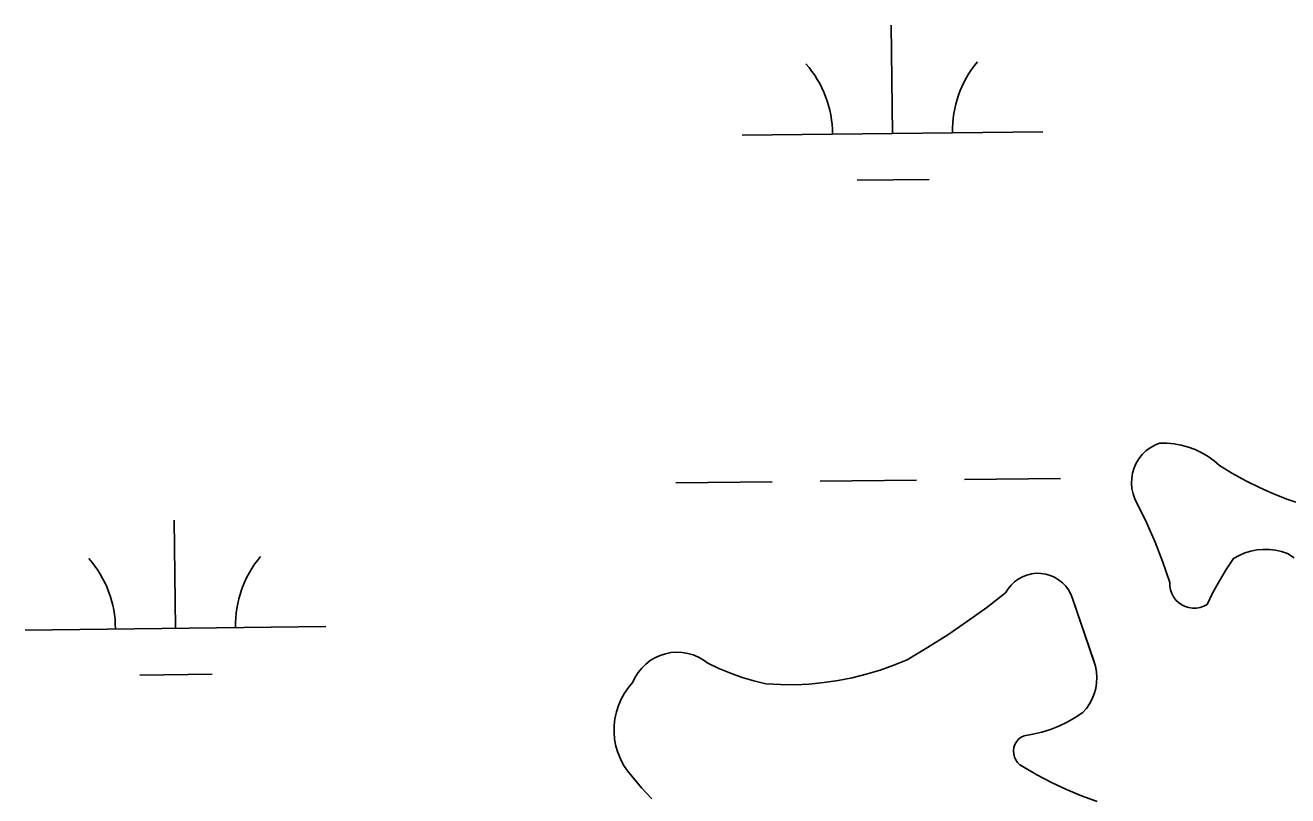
# Model space of a CAD drawing. Extents: x 3684037 to 3722149, y 433263 to 459021.
# Drawn here: x 3710210.5 to 3710630.6, y 455793 to 456049.4 of the extents above; entities that cross this region are included whole.
import ezdxf

# ---------------------------------------------------------------- set-up
doc = ezdxf.new("R2010")
doc.units = 0
doc.layers.add('V-TOPO-SHOR', color=7, linetype='Continuous')
doc.layers.add('V-WETL-SWMP', color=7, linetype='Continuous')

msp = doc.modelspace()

# ---------------------------------------------------------------- linework, layer by layer
at = {"layer": 'V-TOPO-SHOR'}
for points in [[(3710632.7, 455872.13), (3710630.51, 455873.57), (3710628.54, 455874.24), (3710626.52, 455874.7), (3710624.46, 455874.95), (3710622.38, 455874.98), (3710620.31, 455874.8), (3710618.28, 455874.41), (3710616.29, 455873.8), (3710614.38, 455873), (3710612.56, 455872), (3710610.11, 455868.32), (3710607.82, 455864.54), (3710605.71, 455860.66), (3710603.77, 455856.68), (3710602.65, 455856.08), (3710601.45, 455855.67), (3710600.19, 455855.45), (3710598.92, 455855.42), (3710597.66, 455855.6), (3710596.44, 455855.97), (3710595.3, 455856.53), (3710594.25, 455857.26), (3710593.34, 455858.14), (3710592.57, 455859.15), (3710591.97, 455860.28), (3710591.56, 455861.48), (3710591.33, 455862.73), (3710591.31, 455864.01), (3710589, 455870.74), (3710586.43, 455877.37), (3710583.6, 455883.9), (3710580.51, 455890.31), (3710579.72, 455891.86), (3710579.13, 455893.51), (3710578.76, 455895.21), (3710578.6, 455896.94), (3710578.67, 455898.68), (3710578.96, 455900.4), (3710579.46, 455902.07), (3710580.16, 455903.66), (3710581.07, 455905.15), (3710582.16, 455906.52), (3710583.4, 455907.73), (3710584.8, 455908.78), (3710586.31, 455909.64), (3710587.92, 455910.3), (3710590.35, 455910.31), (3710592.78, 455910.09), (3710595.17, 455909.66), (3710597.52, 455909.03), (3710599.8, 455908.18), (3710602, 455907.13), (3710604.09, 455905.9), (3710606.07, 455904.48), (3710607.91, 455902.89), (3710612.24, 455900.24), (3710616.67, 455897.79), (3710621.21, 455895.54), (3710625.85, 455893.49), (3710630.57, 455891.64), (3710635.37, 455890.01)], [(3710456.98, 455830.24), (3710461.78, 455829.99), (3710466.6, 455829.97), (3710471.4, 455830.19), (3710476.19, 455830.65), (3710480.95, 455831.35), (3710485.68, 455832.28), (3710490.35, 455833.44), (3710494.95, 455834.83), (3710499.48, 455836.44), (3710503.93, 455838.28), (3710510.74, 455842.34), (3710517.43, 455846.6), (3710523.99, 455851.05), (3710530.42, 455855.69), (3710536.71, 455860.51), (3710537.53, 455861.86), (3710538.52, 455863.1), (3710539.66, 455864.19), (3710540.94, 455865.13), (3710542.32, 455865.89), (3710543.79, 455866.46), (3710545.32, 455866.84), (3710546.89, 455867.02), (3710548.47, 455866.99), (3710550.04, 455866.76), (3710551.56, 455866.32), (3710553, 455865.69), (3710554.36, 455864.88), (3710555.6, 455863.9), (3710556.7, 455862.77), (3710557.64, 455861.5), (3710558.41, 455860.12), (3710559, 455858.65), (3710566.08, 455837.85), (3710566.61, 455836.08), (3710566.94, 455834.25), (3710567.07, 455832.41), (3710566.98, 455830.56), (3710566.7, 455828.73), (3710566.21, 455826.95), (3710565.52, 455825.23), (3710564.64, 455823.6), (3710563.58, 455822.08), (3710562.37, 455820.68), (3710559.84, 455819.02), (3710557.2, 455817.53), (3710554.46, 455816.22), (3710551.65, 455815.11), (3710548.76, 455814.19), (3710545.82, 455813.47), (3710542.83, 455812.95), (3710541.89, 455812.46), (3710541.05, 455811.79), (3710540.35, 455810.98), (3710539.83, 455810.06), (3710539.48, 455809.05), (3710539.33, 455807.99), (3710539.39, 455806.93), (3710539.64, 455805.89), (3710540.09, 455804.92), (3710540.71, 455804.06), (3710541.49, 455803.33), (3710542.39, 455802.75), (3710547.12, 455799.99), (3710551.96, 455797.44), (3710556.92, 455795.11), (3710561.98, 455793.01), (3710567.12, 455791.15)], [(3710419.05, 455791.95), (3710415.59, 455795.66), (3710412.31, 455799.54), (3710410.87, 455801.31), (3710409.61, 455803.23), (3710408.55, 455805.25), (3710407.7, 455807.37), (3710407.05, 455809.56), (3710406.63, 455811.81), (3710406.43, 455814.09), (3710406.46, 455816.37), (3710406.71, 455818.64), (3710407.19, 455820.88), (3710407.88, 455823.06), (3710408.79, 455825.15), (3710409.9, 455827.15), (3710411.2, 455829.03), (3710412.68, 455830.77), (3710413.48, 455832.46), (3710414.47, 455834.05), (3710415.64, 455835.51), (3710416.97, 455836.82), (3710418.45, 455837.97), (3710420.05, 455838.94), (3710421.75, 455839.71), (3710423.53, 455840.28), (3710425.37, 455840.64), (3710427.23, 455840.78), (3710429.1, 455840.7), (3710430.95, 455840.4), (3710432.75, 455839.89), (3710434.47, 455839.18), (3710436.11, 455838.26), (3710437.62, 455837.16)], [(3710437.62, 455837.16), (3710441.33, 455835.36), (3710445.13, 455833.76), (3710449.01, 455832.37), (3710452.97, 455831.2), (3710456.98, 455830.24)]]:
    msp.add_lwpolyline(points, dxfattribs=at)
at = {"layer": 'V-WETL-SWMP'}
for p, q in [((3710499.09, 456013.39), (3710498.67, 456049.38)), ((3710449.09, 456012.81), (3710549.08, 456013.97)), ((3710487.27, 455997.82), (3710511.26, 455998.1)), ((3710587.92, 455910.3), (3710586.31, 455909.64)), ((3710590.35, 455910.31), (3710587.92, 455910.3)), ((3710592.78, 455910.09), (3710590.35, 455910.31)), ((3710595.17, 455909.66), (3710592.78, 455910.09)), ((3710582.15, 455906.52), (3710581.07, 455905.15)), ((3710583.4, 455907.73), (3710582.15, 455906.52)), ((3710584.8, 455908.78), (3710583.4, 455907.73)), ((3710586.31, 455909.64), (3710584.8, 455908.78)), ((3710597.52, 455909.02), (3710595.17, 455909.66)), ((3710599.8, 455908.18), (3710597.52, 455909.02)), ((3710602, 455907.13), (3710599.8, 455908.18)), ((3710604.09, 455905.9), (3710602, 455907.13)), ((3710606.07, 455904.48), (3710604.09, 455905.9)), ((3710579.46, 455902.07), (3710578.96, 455900.4)), ((3710580.17, 455903.66), (3710579.46, 455902.07)), ((3710581.07, 455905.15), (3710580.17, 455903.66)), ((3710607.91, 455902.89), (3710606.07, 455904.48)), ((3710612.24, 455900.24), (3710607.91, 455902.89)), ((3710427.03, 455897.11), (3710459.02, 455897.48)), ((3710475.02, 455897.67), (3710507.02, 455898.04)), ((3710523.02, 455898.23), (3710555.02, 455898.6)), ((3710578.67, 455898.68), (3710578.61, 455896.94)), ((3710578.96, 455900.4), (3710578.67, 455898.68)), ((3710616.67, 455897.79), (3710612.24, 455900.24)), ((3710621.21, 455895.54), (3710616.67, 455897.79)), ((3710578.61, 455896.94), (3710578.76, 455895.21)), ((3710578.76, 455895.21), (3710579.13, 455893.51)), ((3710579.13, 455893.51), (3710579.72, 455891.86)), ((3710625.85, 455893.49), (3710621.21, 455895.54)), ((3710630.57, 455891.64), (3710625.85, 455893.49)), ((3710579.72, 455891.86), (3710583.6, 455883.9)), ((3710635.37, 455890.01), (3710630.57, 455891.64)), ((3710260.51, 455848.74), (3710260.09, 455884.74)), ((3710583.6, 455883.9), (3710586.43, 455877.37)), ((3710586.43, 455877.37), (3710589, 455870.74)), ((3710610.11, 455868.32), (3710612.56, 455872)), ((3710612.56, 455872), (3710614.38, 455873)), ((3710614.38, 455873), (3710616.29, 455873.8)), ((3710616.29, 455873.8), (3710618.28, 455874.41)), ((3710618.28, 455874.41), (3710620.32, 455874.8)), ((3710620.32, 455874.8), (3710622.38, 455874.98)), ((3710622.38, 455874.98), (3710624.46, 455874.95)), ((3710624.46, 455874.95), (3710626.52, 455874.7)), ((3710626.52, 455874.7), (3710628.54, 455874.24)), ((3710628.54, 455874.24), (3710630.51, 455873.57)), ((3710630.51, 455873.57), (3710632.7, 455872.13)), ((3710589, 455870.74), (3710591.31, 455864.01)), ((3710607.82, 455864.54), (3710610.11, 455868.32)), ((3710539.66, 455864.19), (3710538.52, 455863.1)), ((3710540.93, 455865.13), (3710539.66, 455864.19)), ((3710542.32, 455865.89), (3710540.93, 455865.13)), ((3710543.79, 455866.46), (3710542.32, 455865.89)), ((3710545.32, 455866.84), (3710543.79, 455866.46)), ((3710546.89, 455867.02), (3710545.32, 455866.84)), ((3710548.47, 455866.99), (3710546.89, 455867.02)), ((3710550.04, 455866.76), (3710548.47, 455866.99)), ((3710551.56, 455866.32), (3710550.04, 455866.76)), ((3710553.01, 455865.69), (3710551.56, 455866.32)), ((3710554.36, 455864.88), (3710553.01, 455865.69)), ((3710555.6, 455863.9), (3710554.36, 455864.88)), ((3710556.7, 455862.77), (3710555.6, 455863.9)), ((3710591.31, 455864.01), (3710591.33, 455862.73)), ((3710605.71, 455860.66), (3710607.82, 455864.54)), ((3710536.71, 455860.51), (3710530.42, 455855.69)), ((3710537.53, 455861.86), (3710536.71, 455860.51)), ((3710538.52, 455863.1), (3710537.53, 455861.86)), ((3710557.64, 455861.5), (3710556.7, 455862.77)), ((3710558.41, 455860.12), (3710557.64, 455861.5)), ((3710559, 455858.65), (3710558.41, 455860.12)), ((3710591.33, 455862.73), (3710591.55, 455861.48)), ((3710591.55, 455861.48), (3710591.97, 455860.28)), ((3710591.97, 455860.28), (3710592.57, 455859.15)), ((3710603.77, 455856.68), (3710605.71, 455860.66)), ((3710530.42, 455855.69), (3710523.99, 455851.05)), ((3710566.61, 455836.08), (3710559, 455858.65)), ((3710592.57, 455859.15), (3710593.34, 455858.14)), ((3710593.34, 455858.14), (3710594.25, 455857.26)), ((3710594.25, 455857.26), (3710595.3, 455856.53)), ((3710595.3, 455856.53), (3710596.44, 455855.97)), ((3710596.44, 455855.97), (3710597.66, 455855.6)), ((3710597.66, 455855.6), (3710598.92, 455855.42)), ((3710598.92, 455855.42), (3710600.19, 455855.45)), ((3710600.19, 455855.45), (3710601.44, 455855.67)), ((3710601.44, 455855.67), (3710602.65, 455856.08)), ((3710602.65, 455856.08), (3710603.77, 455856.68)), ((3710523.99, 455851.05), (3710517.43, 455846.6)), ((3710210.52, 455848.16), (3710310.51, 455849.32)), ((3710517.43, 455846.6), (3710510.74, 455842.34)), ((3710420.05, 455838.94), (3710418.45, 455837.97)), ((3710421.75, 455839.71), (3710420.05, 455838.94)), ((3710423.53, 455840.28), (3710421.75, 455839.71)), ((3710425.37, 455840.64), (3710423.53, 455840.28)), ((3710427.23, 455840.78), (3710425.37, 455840.64)), ((3710429.1, 455840.7), (3710427.23, 455840.78)), ((3710430.95, 455840.4), (3710429.1, 455840.7)), ((3710432.75, 455839.89), (3710430.95, 455840.4)), ((3710434.47, 455839.18), (3710432.75, 455839.89)), ((3710436.11, 455838.26), (3710434.47, 455839.18)), ((3710510.74, 455842.34), (3710503.93, 455838.28)), ((3710415.64, 455835.51), (3710414.47, 455834.05)), ((3710416.97, 455836.82), (3710415.64, 455835.51)), ((3710418.45, 455837.97), (3710416.97, 455836.82)), ((3710437.62, 455837.17), (3710436.11, 455838.26)), ((3710441.33, 455835.36), (3710437.62, 455837.17)), ((3710445.13, 455833.76), (3710441.33, 455835.36)), ((3710494.95, 455834.83), (3710490.34, 455833.44)), ((3710499.48, 455836.44), (3710494.95, 455834.83)), ((3710503.93, 455838.28), (3710499.48, 455836.44)), ((3710566.94, 455834.26), (3710566.61, 455836.08)), ((3710567.07, 455832.41), (3710566.94, 455834.26)), ((3710248.69, 455833.17), (3710272.69, 455833.45)), ((3710412.68, 455830.77), (3710411.2, 455829.03)), ((3710413.48, 455832.46), (3710412.68, 455830.77)), ((3710414.47, 455834.05), (3710413.48, 455832.46)), ((3710449.01, 455832.37), (3710445.13, 455833.76)), ((3710452.97, 455831.2), (3710449.01, 455832.37)), ((3710456.98, 455830.24), (3710452.97, 455831.2)), ((3710461.78, 455829.99), (3710456.98, 455830.24)), ((3710471.4, 455830.19), (3710466.6, 455829.97)), ((3710476.19, 455830.65), (3710471.4, 455830.19)), ((3710480.95, 455831.35), (3710476.19, 455830.65)), ((3710485.68, 455832.28), (3710480.95, 455831.35)), ((3710490.34, 455833.44), (3710485.68, 455832.28)), ((3710566.7, 455828.73), (3710566.99, 455830.56)), ((3710566.99, 455830.56), (3710567.07, 455832.41)), ((3710409.9, 455827.15), (3710408.79, 455825.15)), ((3710411.2, 455829.03), (3710409.9, 455827.15)), ((3710466.6, 455829.97), (3710461.78, 455829.99)), ((3710565.52, 455825.23), (3710566.2, 455826.95)), ((3710566.2, 455826.95), (3710566.7, 455828.73)), ((3710407.88, 455823.06), (3710407.19, 455820.88)), ((3710408.79, 455825.15), (3710407.88, 455823.06)), ((3710562.37, 455820.68), (3710563.59, 455822.08)), ((3710563.59, 455822.08), (3710564.64, 455823.6)), ((3710564.64, 455823.6), (3710565.52, 455825.23)), ((3710406.71, 455818.64), (3710406.46, 455816.37)), ((3710407.19, 455820.88), (3710406.71, 455818.64)), ((3710554.46, 455816.22), (3710557.2, 455817.53)), ((3710557.2, 455817.53), (3710559.84, 455819.02)), ((3710559.84, 455819.02), (3710562.37, 455820.68)), ((3710406.46, 455816.37), (3710406.43, 455814.09)), ((3710406.43, 455814.09), (3710406.63, 455811.81)), ((3710542.83, 455812.95), (3710545.82, 455813.47)), ((3710545.82, 455813.47), (3710548.76, 455814.19)), ((3710548.76, 455814.19), (3710551.65, 455815.11)), ((3710551.65, 455815.11), (3710554.46, 455816.22)), ((3710406.63, 455811.81), (3710407.05, 455809.56)), ((3710407.05, 455809.56), (3710407.7, 455807.37)), ((3710539.33, 455807.99), (3710539.48, 455809.05)), ((3710539.48, 455809.05), (3710539.83, 455810.06)), ((3710539.83, 455810.06), (3710540.36, 455810.98)), ((3710540.36, 455810.98), (3710541.05, 455811.79)), ((3710541.05, 455811.79), (3710541.89, 455812.46)), ((3710541.89, 455812.46), (3710542.83, 455812.95)), ((3710407.7, 455807.37), (3710408.55, 455805.25)), ((3710408.55, 455805.25), (3710409.61, 455803.23)), ((3710539.39, 455806.93), (3710539.33, 455807.99)), ((3710539.65, 455805.89), (3710539.39, 455806.93)), ((3710540.09, 455804.92), (3710539.65, 455805.89)), ((3710540.71, 455804.06), (3710540.09, 455804.92)), ((3710409.61, 455803.23), (3710410.87, 455801.32)), ((3710410.87, 455801.32), (3710415.59, 455795.66)), ((3710541.49, 455803.33), (3710540.71, 455804.06)), ((3710547.12, 455799.99), (3710541.49, 455803.33)), ((3710551.96, 455797.44), (3710547.12, 455799.99)), ((3710556.92, 455795.11), (3710551.96, 455797.44)), ((3710415.59, 455795.66), (3710419.05, 455791.95)), ((3710561.98, 455793.01), (3710556.92, 455795.11))]:
    msp.add_line(p, q, dxfattribs=at)
for centre, start, end in [((3710443.84, 456013.22), 359.8949, 41.4385), ((3710554.32, 456014.5), 139.8949, 181.4385), ((3710315.75, 455849.86), 139.8949, 181.4385), ((3710205.27, 455848.57), 359.8949, 41.4385)]:
    msp.add_arc(centre, 35.25, start, end, dxfattribs=at)

doc.saveas('drawing.dxf')
